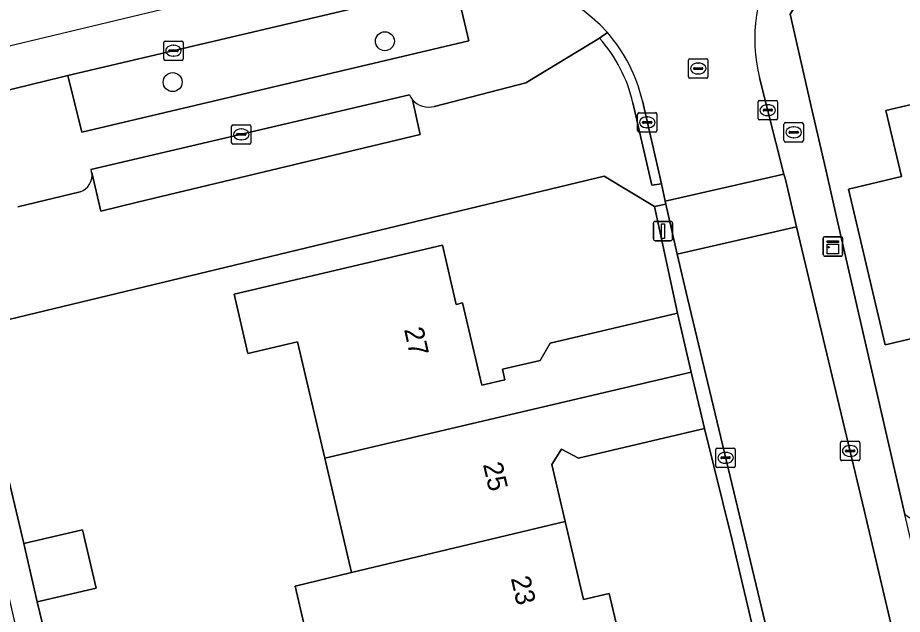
# Model space of a CAD drawing. Extents: x 158455 to 159797, y 387218 to 388672.
# Drawn here: x 159374.62 to 159420.25, y 388602.64 to 388633.39 of the extents above; entities that cross this region are included whole.
import ezdxf

# ---------------------------------------------------------------- set-up
doc = ezdxf.new("R2010")
doc.units = 0
for name, color, linetype in [('IMGEO_Berm_groen', 7, 'Continuous'), ('IMGEO_Boom', 7, 'Continuous'), ('IMGEO_Brandkraan', 7, 'Continuous'), ('IMGEO_Erf', 7, 'Continuous'), ('IMGEO_Kast', 7, 'Continuous'), ('IMGEO_Kolk', 7, 'Continuous'), ('IMGEO_Lichtmast', 7, 'Continuous'), ('IMGEO_Muur', 7, 'Continuous'), ('IMGEO_Pand', 7, 'Continuous'), ('IMGEO_Pand_nummerreeks', 7, 'Continuous'), ('IMGEO_Parkeervlak_open', 7, 'Continuous'), ('IMGEO_Rijbaan_lokaal_gesloten', 7, 'Continuous'), ('IMGEO_Rijbaan_lokaal_open', 7, 'Continuous'), ('IMGEO_Rioolput', 7, 'Continuous'), ('IMGEO_Voetpad_open', 7, 'Continuous')]:
    doc.layers.add(name, color=color, linetype=linetype)

msp = doc.modelspace()

# ---------------------------------------------------------------- linework, layer by layer
at = {"layer": 'IMGEO_Berm_groen'}
for points in [[(159397.194, 388635.118), (159397.883, 388632.198), (159377.921, 388627.491), (159377.21, 388630.406), (159376.923, 388630.338), (159355.693, 388625.149), (159351.265, 388623.959), (159350.34, 388623.656), (159351.188, 388620.132), (159368.532, 388624.236)], [(159396.11, 388628.82), (159400.821, 388630.038), (159404.621, 388632.339), (159405.038, 388632.623)], [(159378.394, 388625.558), (159394.823, 388629.406)], [(159374.618, 388623.643), (159377.84, 388624.416)]]:
    msp.add_lwpolyline(points, dxfattribs=at)
msp.add_lwpolyline([(159397.883, 388632.198), (159397.194, 388635.118), (159377.21, 388630.406), (159377.921, 388627.491)], close=True, dxfattribs=at)
for centre, radius, start, end in [((159399.01, 388627.25), 8.075, 41.7111, 102.9995), ((159395.838, 388629.89), 1.124, 205.4982, 220.3512), ((159395.814, 388629.876), 1.097, 220.6136, 285.6809), ((159377.609, 388625.258), 0.84, 10.9757, 20.9151), ((159377.577, 388625.249), 0.874, 287.5307, 11.1492)]:
    msp.add_arc(centre, radius, start, end, dxfattribs=at)
at = {"layer": 'IMGEO_Boom'}
for centre in [(159393.56, 388632.178), (159382.611, 388630.07)]:
    msp.add_circle(centre, 0.489, dxfattribs=at)
at = {"layer": 'IMGEO_Brandkraan'}
for p, q in [((159414.146, 388627.057), (159414.146, 388627.909)), ((159414.221, 388627.983), (159415.073, 388627.983)), ((159415.147, 388627.909), (159415.147, 388627.057)), ((159414.405, 388627.477), (159414.405, 388627.489)), ((159414.843, 388627.44), (159414.445, 388627.44)), ((159414.448, 388627.526), (159414.846, 388627.526)), ((159414.634, 388627.763), (159414.659, 388627.763)), ((159414.889, 388627.489), (159414.889, 388627.477)), ((159415.073, 388626.983), (159414.221, 388626.983)), ((159414.657, 388627.203), (159414.632, 388627.203))]:
    msp.add_line(p, q, dxfattribs=at)
for points in [[(159414.146, 388627.057), (159414.146, 388627.909)], [(159414.221, 388627.983), (159415.073, 388627.983)], [(159415.147, 388627.909), (159415.147, 388627.057)], [(159415.073, 388626.983), (159414.221, 388626.983)]]:
    msp.add_lwpolyline(points, dxfattribs=at)
for centre, radius, start, end in [((159414.223, 388627.907), 0.0765, 91.552, 178.448), ((159414.223, 388627.907), 0.0765, 91.552, 178.448), ((159415.071, 388627.907), 0.0765, 1.552, 88.448), ((159415.071, 388627.907), 0.0765, 1.552, 88.448), ((159414.445, 388627.486), 0.0403, 85.8775, 175.7526), ((159414.442, 388627.476), 0.0366, 178.938, 274.7102), ((159414.846, 388627.483), 0.043, 264.8664, 352.4533), ((159414.85, 388627.488), 0.0386, 1.7309, 96.639), ((159414.223, 388627.059), 0.0765, 181.552, 268.448), ((159414.223, 388627.059), 0.0765, 181.552, 268.448), ((159415.071, 388627.059), 0.0765, 271.552, 358.448), ((159415.071, 388627.059), 0.0765, 271.552, 358.448)]:
    msp.add_arc(centre, radius, start, end, dxfattribs=at)
for centre, major_axis, ratio, start_param, end_param in [((159414.633, 388627.483), (-0.387, 0.002), 0.722429, 4.712389, 7.853982), ((159414.658, 388627.483), (-0.39, 0.002), 0.717154, 1.570796, 4.712389)]:
    msp.add_ellipse(centre, major_axis=major_axis, ratio=ratio, start_param=start_param, end_param=end_param, dxfattribs=at)
at = {"layer": 'IMGEO_Erf'}
for points in [[(159451.868, 388644.364), (159445.734, 388643.093), (159446.317, 388640.616), (159441.193, 388639.41), (159440.61, 388641.886), (159438.564, 388641.46), (159439.145, 388638.992), (159434.026, 388637.787), (159433.445, 388640.254), (159432.346, 388640.028), (159432.925, 388637.57), (159427.928, 388636.393), (159427.98, 388636.174), (159424.126, 388635.266), (159423.495, 388637.943), (159416.004, 388636.018), (159414.457, 388633.572), (159415.603, 388628.582), (159416.279, 388625.64), (159416.926, 388622.822), (159420.381, 388607.781), (159422.596, 388606.359), (159455.946, 388614.208)], [(159423.023, 388617.388), (159419.36, 388616.525), (159417.47, 388624.553), (159420.209, 388625.198), (159419.407, 388628.605), (159422.916, 388629.431)], [(159389.552, 388601.421), (159388.927, 388604.085), (159391.844, 388604.785), (159390.46, 388610.679), (159389.049, 388616.69), (159386.494, 388616.09), (159385.776, 388619.147), (159396.524, 388621.67), (159397.242, 388618.613), (159397.563, 388618.688), (159398.559, 388614.448), (159399.747, 388614.726), (159399.619, 388615.272), (159401.567, 388615.729), (159402.077, 388616.618), (159408.649, 388618.16), (159407.466, 388623.656), (159404.872, 388625.214), (159372.287, 388617.394), (159374.938, 388606.296), (159377.964, 388606.992), (159378.658, 388603.978), (159375.631, 388603.282), (159380.27, 388584.131)]]:
    msp.add_lwpolyline(points, dxfattribs=at)
msp.add_lwpolyline([(159412.831, 388600.706), (159411.472, 388606.455), (159410.047, 388612.208), (159403.538, 388610.68), (159402.669, 388611.143), (159402.175, 388610.36), (159402.862, 388607.429), (159403.808, 388603.396), (159405.126, 388603.705), (159405.551, 388601.896), (159405.946, 388600.212), (159404.618, 388599.9), (159405.593, 388595.744), (159406.551, 388591.664), (159407.817, 388591.961), (159408.269, 388590.034), (159400.01, 388588.095), (159400.297, 388586.896), (159415.28, 388590.486)], close=True, dxfattribs=at)
at = {"layer": 'IMGEO_Kast'}
for p, q in [((159416.171, 388621.172), (159416.171, 388622.013)), ((159416.171, 388622.013), (159416.171, 388621.172)), ((159416.246, 388622.097), (159417.087, 388622.097)), ((159417.087, 388622.097), (159416.246, 388622.097)), ((159417.171, 388622.022), (159417.171, 388621.181)), ((159417.171, 388621.181), (159417.171, 388622.022)), ((159417.096, 388621.097), (159416.255, 388621.097)), ((159416.255, 388621.097), (159417.096, 388621.097))]:
    msp.add_line(p, q, dxfattribs=at)
for points in [[(159416.366, 388621.887), (159416.966, 388621.887), (159416.966, 388621.802), (159416.366, 388621.802), (159416.366, 388621.887)], [(159416.366, 388621.712), (159416.966, 388621.712), (159416.966, 388621.223), (159416.366, 388621.223), (159416.366, 388621.712)]]:
    msp.add_lwpolyline(points, dxfattribs=at)
msp.add_circle((159416.45, 388621.561), 0.0377, dxfattribs=at)
for centre, start, end in [((159416.249, 388622.019), 92.4484, 184.2845), ((159416.249, 388622.019), 92.4484, 184.2845), ((159417.093, 388622.019), 2.4484, 94.2845), ((159417.093, 388622.019), 2.4484, 94.2845), ((159416.249, 388621.175), 182.4484, 274.2845), ((159416.249, 388621.175), 182.4484, 274.2845), ((159417.093, 388621.175), 272.4484, 4.2845), ((159417.093, 388621.175), 272.4484, 4.2845)]:
    msp.add_arc(centre, 0.0779, start, end, dxfattribs=at)
at = {"layer": 'IMGEO_Kolk'}
for p, q in [((159382.153, 388631.262), (159382.153, 388632.114)), ((159382.228, 388632.188), (159383.08, 388632.188)), ((159382.641, 388631.968), (159382.666, 388631.968)), ((159383.154, 388632.114), (159383.154, 388631.262)), ((159382.412, 388631.682), (159382.412, 388631.694)), ((159382.85, 388631.645), (159382.452, 388631.645)), ((159382.455, 388631.731), (159382.853, 388631.731)), ((159382.896, 388631.694), (159382.896, 388631.682)), ((159383.08, 388631.188), (159382.228, 388631.188)), ((159382.664, 388631.408), (159382.639, 388631.408)), ((159412.808, 388628.2), (159412.808, 388629.052)), ((159412.883, 388629.126), (159413.735, 388629.126)), ((159413.296, 388628.906), (159413.321, 388628.906)), ((159413.809, 388629.052), (159413.809, 388628.2)), ((159406.593, 388627.569), (159406.593, 388628.421)), ((159406.668, 388628.495), (159407.52, 388628.495)), ((159407.594, 388628.421), (159407.594, 388627.569)), ((159413.067, 388628.62), (159413.067, 388628.632)), ((159413.505, 388628.583), (159413.107, 388628.583)), ((159413.11, 388628.669), (159413.508, 388628.669)), ((159413.319, 388628.346), (159413.294, 388628.346)), ((159413.551, 388628.632), (159413.551, 388628.62)), ((159385.725, 388627.874), (159386.577, 388627.874)), ((159406.852, 388627.989), (159406.852, 388628.001)), ((159407.29, 388627.952), (159406.892, 388627.952)), ((159406.895, 388628.038), (159407.293, 388628.038)), ((159407.081, 388628.275), (159407.106, 388628.275)), ((159407.336, 388628.001), (159407.336, 388627.989)), ((159413.735, 388628.126), (159412.883, 388628.126)), ((159385.65, 388626.948), (159385.65, 388627.8)), ((159385.909, 388627.368), (159385.909, 388627.38)), ((159385.952, 388627.417), (159386.35, 388627.417)), ((159386.138, 388627.654), (159386.163, 388627.654)), ((159386.393, 388627.38), (159386.393, 388627.368)), ((159386.651, 388627.8), (159386.651, 388626.948)), ((159407.52, 388627.495), (159406.668, 388627.495)), ((159407.104, 388627.715), (159407.079, 388627.715)), ((159386.347, 388627.331), (159385.949, 388627.331)), ((159386.161, 388627.094), (159386.136, 388627.094)), ((159386.577, 388626.874), (159385.725, 388626.874)), ((159417.056, 388610.632), (159417.056, 388611.484)), ((159417.131, 388611.558), (159417.983, 388611.558)), ((159418.057, 388611.484), (159418.057, 388610.632)), ((159410.632, 388610.279), (159410.632, 388611.131)), ((159410.707, 388611.205), (159411.559, 388611.205)), ((159411.12, 388610.985), (159411.145, 388610.985)), ((159411.633, 388611.131), (159411.633, 388610.279)), ((159417.315, 388611.052), (159417.315, 388611.064)), ((159417.753, 388611.015), (159417.355, 388611.015)), ((159417.358, 388611.101), (159417.756, 388611.101)), ((159417.544, 388611.338), (159417.569, 388611.338)), ((159417.799, 388611.064), (159417.799, 388611.052)), ((159410.891, 388610.699), (159410.891, 388610.711)), ((159411.329, 388610.662), (159410.931, 388610.662)), ((159410.934, 388610.748), (159411.332, 388610.748)), ((159411.375, 388610.711), (159411.375, 388610.699)), ((159417.983, 388610.558), (159417.131, 388610.558)), ((159417.567, 388610.778), (159417.542, 388610.778)), ((159411.559, 388610.205), (159410.707, 388610.205)), ((159411.143, 388610.425), (159411.118, 388610.425))]:
    msp.add_line(p, q, dxfattribs=at)
for points in [[(159382.153, 388631.262), (159382.153, 388632.114)], [(159382.228, 388632.188), (159383.08, 388632.188)], [(159383.154, 388632.114), (159383.154, 388631.262)], [(159383.08, 388631.188), (159382.228, 388631.188)], [(159412.808, 388628.2), (159412.808, 388629.052)], [(159412.883, 388629.126), (159413.735, 388629.126)], [(159413.809, 388629.052), (159413.809, 388628.2)], [(159406.593, 388627.569), (159406.593, 388628.421)], [(159406.668, 388628.495), (159407.52, 388628.495)], [(159407.594, 388628.421), (159407.594, 388627.569)], [(159385.725, 388627.874), (159386.577, 388627.874)], [(159413.735, 388628.126), (159412.883, 388628.126)], [(159385.65, 388626.948), (159385.65, 388627.8)], [(159386.651, 388627.8), (159386.651, 388626.948)], [(159407.52, 388627.495), (159406.668, 388627.495)], [(159386.577, 388626.874), (159385.725, 388626.874)], [(159417.056, 388610.632), (159417.056, 388611.484)], [(159417.131, 388611.558), (159417.983, 388611.558)], [(159418.057, 388611.484), (159418.057, 388610.632)], [(159410.632, 388610.279), (159410.632, 388611.131)], [(159410.707, 388611.205), (159411.559, 388611.205)], [(159411.633, 388611.131), (159411.633, 388610.279)], [(159417.983, 388610.558), (159417.131, 388610.558)], [(159411.559, 388610.205), (159410.707, 388610.205)]]:
    msp.add_lwpolyline(points, dxfattribs=at)
for centre, radius, start, end in [((159382.23, 388632.112), 0.0765, 91.552, 178.448), ((159382.23, 388632.112), 0.0765, 91.552, 178.448), ((159383.078, 388632.112), 0.0765, 1.552, 88.448), ((159383.078, 388632.112), 0.0765, 1.552, 88.448), ((159382.452, 388631.691), 0.0403, 85.8775, 175.7526), ((159382.449, 388631.681), 0.0366, 178.938, 274.7102), ((159382.853, 388631.688), 0.043, 264.8664, 352.4533), ((159382.857, 388631.693), 0.0386, 1.7309, 96.639), ((159382.23, 388631.264), 0.0765, 181.552, 268.448), ((159382.23, 388631.264), 0.0765, 181.552, 268.448), ((159383.078, 388631.264), 0.0765, 271.552, 358.448), ((159383.078, 388631.264), 0.0765, 271.552, 358.448), ((159412.885, 388629.05), 0.0765, 91.552, 178.448), ((159412.885, 388629.05), 0.0765, 91.552, 178.448), ((159413.733, 388629.05), 0.0765, 1.552, 88.448), ((159413.733, 388629.05), 0.0765, 1.552, 88.448), ((159406.67, 388628.419), 0.0765, 91.552, 178.448), ((159406.67, 388628.419), 0.0765, 91.552, 178.448), ((159407.518, 388628.419), 0.0765, 1.552, 88.448), ((159407.518, 388628.419), 0.0765, 1.552, 88.448), ((159413.107, 388628.629), 0.0403, 85.8775, 175.7526), ((159413.104, 388628.619), 0.0366, 178.938, 274.7102), ((159413.508, 388628.626), 0.043, 264.8664, 352.4533), ((159413.512, 388628.631), 0.0386, 1.7309, 96.639), ((159385.727, 388627.798), 0.0765, 91.552, 178.448), ((159385.727, 388627.798), 0.0765, 91.552, 178.448), ((159386.575, 388627.798), 0.0765, 1.552, 88.448), ((159386.575, 388627.798), 0.0765, 1.552, 88.448), ((159406.892, 388627.998), 0.0403, 85.8775, 175.7526), ((159406.889, 388627.988), 0.0366, 178.938, 274.7102), ((159407.293, 388627.995), 0.043, 264.8664, 352.4533), ((159407.297, 388628), 0.0386, 1.7309, 96.639), ((159412.885, 388628.202), 0.0765, 181.552, 268.448), ((159412.885, 388628.202), 0.0765, 181.552, 268.448), ((159413.733, 388628.202), 0.0765, 271.552, 358.448), ((159413.733, 388628.202), 0.0765, 271.552, 358.448), ((159385.949, 388627.377), 0.0403, 85.8775, 175.7526), ((159385.946, 388627.367), 0.0366, 178.938, 274.7102), ((159386.35, 388627.374), 0.043, 264.8664, 352.4533), ((159386.354, 388627.379), 0.0386, 1.7309, 96.639), ((159406.67, 388627.571), 0.0765, 181.552, 268.448), ((159406.67, 388627.571), 0.0765, 181.552, 268.448), ((159407.518, 388627.571), 0.0765, 271.552, 358.448), ((159407.518, 388627.571), 0.0765, 271.552, 358.448), ((159385.727, 388626.95), 0.0765, 181.552, 268.448), ((159385.727, 388626.95), 0.0765, 181.552, 268.448), ((159386.575, 388626.95), 0.0765, 271.552, 358.448), ((159386.575, 388626.95), 0.0765, 271.552, 358.448), ((159417.133, 388611.482), 0.0765, 91.552, 178.448), ((159417.133, 388611.482), 0.0765, 91.552, 178.448), ((159417.981, 388611.482), 0.0765, 1.552, 88.448), ((159417.981, 388611.482), 0.0765, 1.552, 88.448), ((159410.709, 388611.129), 0.0765, 91.552, 178.448), ((159410.709, 388611.129), 0.0765, 91.552, 178.448), ((159411.557, 388611.129), 0.0765, 1.552, 88.448), ((159411.557, 388611.129), 0.0765, 1.552, 88.448), ((159417.355, 388611.061), 0.0403, 85.8775, 175.7526), ((159417.352, 388611.051), 0.0366, 178.938, 274.7102), ((159417.756, 388611.058), 0.043, 264.8664, 352.4533), ((159417.76, 388611.063), 0.0386, 1.7309, 96.639), ((159410.931, 388610.708), 0.0403, 85.8775, 175.7526), ((159410.928, 388610.698), 0.0366, 178.938, 274.7102), ((159411.332, 388610.705), 0.043, 264.8664, 352.4533), ((159411.336, 388610.71), 0.0386, 1.7309, 96.639), ((159417.133, 388610.634), 0.0765, 181.552, 268.448), ((159417.133, 388610.634), 0.0765, 181.552, 268.448), ((159417.981, 388610.634), 0.0765, 271.552, 358.448), ((159417.981, 388610.634), 0.0765, 271.552, 358.448), ((159410.709, 388610.281), 0.0765, 181.552, 268.448), ((159410.709, 388610.281), 0.0765, 181.552, 268.448), ((159411.557, 388610.281), 0.0765, 271.552, 358.448), ((159411.557, 388610.281), 0.0765, 271.552, 358.448)]:
    msp.add_arc(centre, radius, start, end, dxfattribs=at)
for centre, major_axis, ratio, start_param, end_param in [((159382.64, 388631.688), (-0.387, 0.002), 0.722429, 4.712389, 7.853982), ((159382.665, 388631.688), (-0.39, 0.002), 0.717154, 1.570796, 4.712389), ((159413.295, 388628.626), (-0.387, 0.002), 0.722429, 4.712389, 7.853982), ((159413.32, 388628.626), (-0.39, 0.002), 0.717154, 1.570796, 4.712389), ((159407.08, 388627.995), (-0.387, 0.002), 0.722429, 4.712389, 7.853982), ((159407.105, 388627.995), (-0.39, 0.002), 0.717154, 1.570796, 4.712389), ((159386.137, 388627.374), (-0.387, 0.002), 0.722429, 4.712389, 7.853982), ((159386.162, 388627.374), (-0.39, 0.002), 0.717154, 1.570796, 4.712389), ((159411.119, 388610.705), (-0.387, 0.002), 0.722429, 4.712389, 7.853982), ((159411.144, 388610.705), (-0.39, 0.002), 0.717154, 1.570796, 4.712389), ((159417.543, 388611.058), (-0.387, 0.002), 0.722429, 4.712389, 7.853982), ((159417.568, 388611.058), (-0.39, 0.002), 0.717154, 1.570796, 4.712389)]:
    msp.add_ellipse(centre, major_axis=major_axis, ratio=ratio, start_param=start_param, end_param=end_param, dxfattribs=at)
at = {"layer": 'IMGEO_Lichtmast'}
for p, q in [((159407.507, 388622.892), (159408.297, 388622.892)), ((159408.297, 388622.892), (159407.507, 388622.892)), ((159407.407, 388621.992), (159407.407, 388622.792)), ((159407.407, 388622.792), (159407.407, 388621.992)), ((159408.397, 388622.792), (159408.397, 388621.992)), ((159408.397, 388621.992), (159408.397, 388622.792)), ((159408.297, 388621.892), (159407.507, 388621.892)), ((159407.507, 388621.892), (159408.297, 388621.892))]:
    msp.add_line(p, q, dxfattribs=at)
msp.add_lwpolyline([(159407.827, 388622.767), (159407.977, 388622.767), (159407.977, 388622.017), (159407.827, 388622.017), (159407.827, 388622.767)], dxfattribs=at)
for centre, start, end in [((159407.507, 388622.792), 90, 180), ((159407.507, 388622.792), 90, 180), ((159408.297, 388622.792), 0, 90), ((159408.297, 388622.792), 360, 90), ((159407.507, 388621.992), 180, 270), ((159407.507, 388621.992), 180, 270), ((159408.297, 388621.992), 270, 0), ((159408.297, 388621.992), 270, 0)]:
    msp.add_arc(centre, 0.1, start, end, dxfattribs=at)
at = {"layer": 'IMGEO_Muur'}
for points in [[(159415.603, 388628.582), (159416.279, 388625.64)], [(159416.279, 388625.64), (159416.926, 388622.822)]]:
    msp.add_lwpolyline(points, dxfattribs=at)
at = {"layer": 'IMGEO_Pand'}
for points in [[(159423.717, 388626.024), (159422.916, 388629.431), (159419.407, 388628.605), (159420.209, 388625.198), (159417.47, 388624.553), (159419.36, 388616.525), (159423.023, 388617.388), (159424.937, 388609.258), (159427.518, 388609.866)], [(159409.363, 388615.12), (159408.649, 388618.16), (159402.077, 388616.618), (159401.567, 388615.729), (159399.619, 388615.272), (159399.747, 388614.726), (159398.559, 388614.448), (159397.563, 388618.688), (159397.242, 388618.613), (159396.524, 388621.67), (159385.776, 388619.147), (159386.494, 388616.09), (159389.049, 388616.69), (159390.46, 388610.679)], [(159409.363, 388615.12), (159390.46, 388610.679), (159391.844, 388604.785), (159402.862, 388607.429), (159402.175, 388610.36), (159402.669, 388611.143), (159403.538, 388610.68), (159410.047, 388612.208)], [(159405.551, 388601.896), (159405.126, 388603.705), (159403.808, 388603.396), (159402.862, 388607.429), (159391.844, 388604.785), (159388.927, 388604.085), (159389.552, 388601.421), (159390.283, 388598.31), (159393.203, 388598.996), (159395.816, 388599.61)], [(159374.938, 388606.296), (159375.631, 388603.282), (159378.658, 388603.978), (159377.964, 388606.992)]]:
    msp.add_lwpolyline(points, close=True, dxfattribs=at)
at = {"layer": 'IMGEO_Parkeervlak_open'}
for points in [[(159394.823, 388629.406), (159378.394, 388625.558)], [(159395.373, 388627.372), (159394.981, 388629.162)], [(159378.434, 388625.418), (159378.913, 388623.421), (159380.8, 388623.874), (159395.373, 388627.372)]]:
    msp.add_lwpolyline(points, dxfattribs=at)
for centre, radius, start, end in [((159395.838, 388629.89), 1.124, 205.4982, 220.3512), ((159377.609, 388625.258), 0.84, 10.9757, 20.9151)]:
    msp.add_arc(centre, radius, start, end, dxfattribs=at)
at = {"layer": 'IMGEO_Rijbaan_lokaal_gesloten'}
msp.add_lwpolyline([(159353.899, 388627.076), (159351.181, 388626.299), (159349.285, 388625.717), (159345.371, 388624.448), (159340.644, 388622.824), (159341.252, 388620.522), (159348.326, 388622.928), (159350.34, 388623.656), (159351.265, 388623.959), (159355.693, 388625.149), (159376.923, 388630.338), (159377.21, 388630.406), (159397.194, 388635.118), (159398.681, 388635.472), (159398.256, 388637.699), (159398.181, 388637.682)], close=True, dxfattribs=at)
at = {"layer": 'IMGEO_Rijbaan_lokaal_open'}
for points in [[(159404.621, 388632.339), (159400.821, 388630.038), (159396.11, 388628.82)], [(159406.842, 388629.105), (159407.82, 388624.821), (159408.023, 388623.93), (159414.145, 388625.326), (159412.886, 388630.292)], [(159394.981, 388629.162), (159395.373, 388627.372), (159380.8, 388623.874), (159378.913, 388623.421), (159378.434, 388625.418)], [(159404.872, 388625.214), (159407.466, 388623.656), (159408.056, 388623.786), (159408.023, 388623.93), (159407.82, 388624.821), (159407.322, 388624.759), (159406.355, 388628.994)], [(159350.414, 388619.01), (159343.031, 388617.183), (159347.272, 388611.39), (159370.889, 388617.058), (159372.287, 388617.394), (159404.872, 388625.214)], [(159377.84, 388624.416), (159374.618, 388623.643)]]:
    msp.add_lwpolyline(points, dxfattribs=at)
for points in [[(159408.644, 388621.21), (159414.797, 388622.614), (159414.233, 388624.977), (159414.185, 388625.168), (159414.145, 388625.326), (159408.023, 388623.93), (159408.056, 388623.786)], [(159414.797, 388622.614), (159408.644, 388621.21), (159409.164, 388618.928), (159413.357, 388601.409), (159417.279, 388584.826), (159420.765, 388569.841), (159426.997, 388570.983), (159418.283, 388608.008)]]:
    msp.add_lwpolyline(points, close=True, dxfattribs=at)
for centre, radius, start, end in [((159420.874, 388632.291), 8.235, 148.8631, 194.0494), ((159399.01, 388627.25), 8.075, 41.7111, 102.9995), ((159399.046, 388627.329), 7.996, 12.8347, 41.462), ((159399.029, 388627.318), 7.515, 12.8837, 41.9195), ((159395.814, 388629.876), 1.097, 220.6136, 285.6809), ((159377.577, 388625.249), 0.874, 287.5307, 11.1492)]:
    msp.add_arc(centre, radius, start, end, dxfattribs=at)
at = {"layer": 'IMGEO_Rioolput'}
for p, q in [((159409.222, 388630.344), (159409.222, 388631.196)), ((159409.297, 388631.27), (159410.149, 388631.27)), ((159409.71, 388631.05), (159409.735, 388631.05)), ((159410.223, 388631.196), (159410.223, 388630.344)), ((159409.481, 388630.764), (159409.481, 388630.776)), ((159409.919, 388630.727), (159409.521, 388630.727)), ((159409.524, 388630.813), (159409.922, 388630.813)), ((159409.965, 388630.776), (159409.965, 388630.764)), ((159410.149, 388630.27), (159409.297, 388630.27)), ((159409.733, 388630.49), (159409.708, 388630.49))]:
    msp.add_line(p, q, dxfattribs=at)
for points in [[(159409.222, 388630.344), (159409.222, 388631.196)], [(159409.297, 388631.27), (159410.149, 388631.27)], [(159410.223, 388631.196), (159410.223, 388630.344)], [(159410.149, 388630.27), (159409.297, 388630.27)]]:
    msp.add_lwpolyline(points, dxfattribs=at)
for centre, radius, start, end in [((159409.299, 388631.194), 0.0765, 91.552, 178.448), ((159409.299, 388631.194), 0.0765, 91.552, 178.448), ((159410.147, 388631.194), 0.0765, 1.552, 88.448), ((159410.147, 388631.194), 0.0765, 1.552, 88.448), ((159409.521, 388630.773), 0.0403, 85.8775, 175.7526), ((159409.518, 388630.763), 0.0366, 178.938, 274.7102), ((159409.922, 388630.77), 0.043, 264.8664, 352.4533), ((159409.926, 388630.775), 0.0386, 1.7309, 96.639), ((159409.299, 388630.346), 0.0765, 181.552, 268.448), ((159409.299, 388630.346), 0.0765, 181.552, 268.448), ((159410.147, 388630.346), 0.0765, 271.552, 358.448), ((159410.147, 388630.346), 0.0765, 271.552, 358.448)]:
    msp.add_arc(centre, radius, start, end, dxfattribs=at)
for centre, major_axis, ratio, start_param, end_param in [((159409.709, 388630.77), (-0.387, 0.002), 0.722429, 4.712389, 7.853982), ((159409.734, 388630.77), (-0.39, 0.002), 0.717154, 1.570796, 4.712389)]:
    msp.add_ellipse(centre, major_axis=major_axis, ratio=ratio, start_param=start_param, end_param=end_param, dxfattribs=at)
at = {"layer": 'IMGEO_Voetpad_open'}
for points in [[(159425.036, 388559.784), (159426.39, 388562.346), (159427.834, 388565.081), (159429.624, 388568.432), (159429.316, 388569.933), (159428.775, 388572.576), (159429.734, 388572.771), (159429.503, 388573.641), (159428.864, 388576.418), (159428.298, 388578.881), (159428.082, 388579.949), (159426.984, 388579.764), (159422.68, 388597.911), (159420.381, 388607.781), (159416.926, 388622.822), (159416.279, 388625.64), (159415.603, 388628.582), (159414.457, 388633.572), (159416.004, 388636.018), (159413.826, 388636.549)], [(159405.038, 388632.623), (159404.621, 388632.339)], [(159412.886, 388630.292), (159414.145, 388625.326), (159414.185, 388625.168), (159414.233, 388624.977), (159414.797, 388622.614), (159418.283, 388608.008), (159426.997, 388570.983), (159427.118, 388570.467)], [(159406.355, 388628.994), (159407.322, 388624.759), (159407.82, 388624.821), (159406.842, 388629.105)], [(159409.164, 388618.928), (159408.644, 388621.21), (159408.056, 388623.786), (159407.466, 388623.656), (159408.649, 388618.16), (159409.363, 388615.12), (159410.047, 388612.208), (159411.472, 388606.455), (159412.831, 388600.706), (159415.28, 388590.486), (159415.748, 388588.531), (159420.117, 388570.298)], [(159421.314, 388566.865), (159421.138, 388568.236), (159420.765, 388569.841), (159417.279, 388584.826), (159413.357, 388601.409), (159409.164, 388618.928)]]:
    msp.add_lwpolyline(points, dxfattribs=at)
msp.add_lwpolyline([(159375.631, 388603.282), (159374.938, 388606.296), (159372.287, 388617.394), (159370.889, 388617.058), (159371.328, 388615.23), (159372.262, 388611.411), (159372.683, 388609.582), (159372.756, 388609.599), (159375.035, 388599.689), (159378.886, 388583.796), (159380.27, 388584.131)], close=True, dxfattribs=at)
for centre, radius, start, end in [((159420.874, 388632.291), 8.235, 148.8631, 194.0494), ((159399.046, 388627.329), 7.996, 12.8347, 41.462), ((159399.029, 388627.318), 7.515, 12.8837, 41.9195)]:
    msp.add_arc(centre, radius, start, end, dxfattribs=at)

# ---------------------------------------------------------------- texts
at = {"layer": 'IMGEO_Pand_nummerreeks'}
for s, rotation, p in [('27', 282.4406, (159394.544, 388617.33)), ('25', 283.0811, (159398.616, 388610.364)), ('23', 283.0811, (159400.051, 388604.496))]:
    msp.add_text(s, height=1, rotation=rotation, dxfattribs=at).set_placement(p)

doc.saveas('drawing.dxf')
